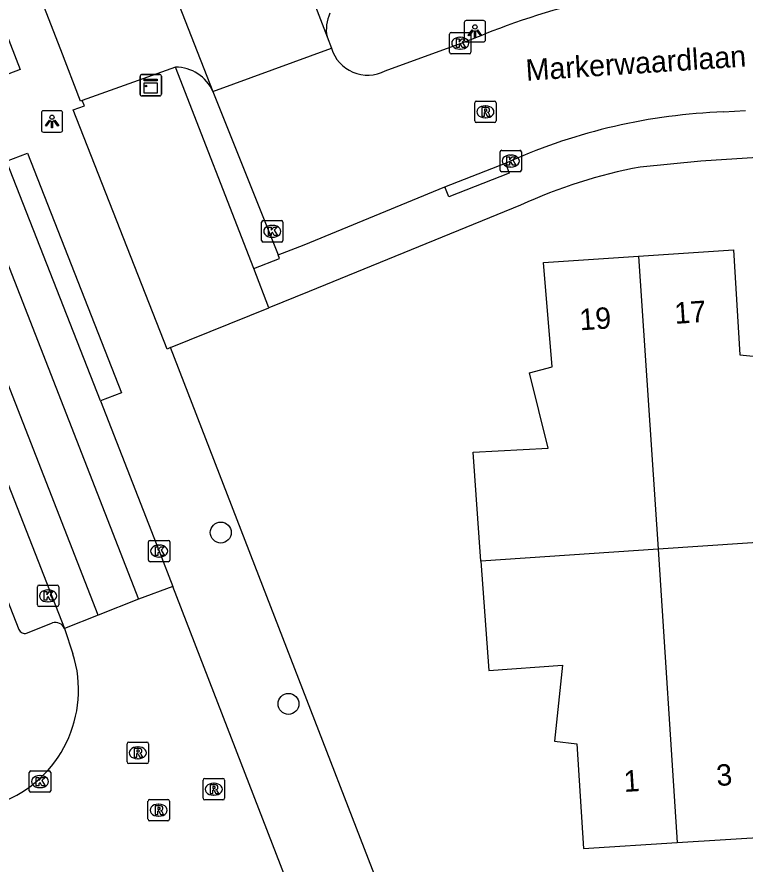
# Model space of a CAD drawing. Extents: x 159689 to 160786, y 387323 to 388339.
# Drawn here: x 160240.43 to 160274.51, y 387664.33 to 387703.95 of the extents above; entities that cross this region are included whole.
import ezdxf

# ---------------------------------------------------------------- set-up
doc = ezdxf.new("R2010")
doc.units = 0
for name, color, linetype in [('IMGEO_Boom', 7, 'Continuous'), ('IMGEO_Kast', 7, 'Continuous'), ('IMGEO_Kolk', 7, 'Continuous'), ('IMGEO_Lichtpunt', 7, 'Continuous'), ('IMGEO_Openbare_ruimte_label', 7, 'Continuous'), ('IMGEO_Pand', 7, 'Continuous'), ('IMGEO_Pand_nummerreeks', 7, 'Continuous'), ('IMGEO_Rijbaan_lokaal_gesloten', 7, 'Continuous'), ('IMGEO_Rijbaan_lokaal_open', 7, 'Continuous'), ('IMGEO_Rioolput', 7, 'Continuous'), ('IMGEO_Voetpad_open', 7, 'Continuous')]:
    doc.layers.add(name, color=color, linetype=linetype)

msp = doc.modelspace()

# ---------------------------------------------------------------- linework, layer by layer
at = {"layer": 'IMGEO_Boom'}
for centre in [(160249.974, 387679.833), (160253.142, 387671.818)]:
    msp.add_circle(centre, 0.489, dxfattribs=at)
at = {"layer": 'IMGEO_Kast'}
for p, q in [((160246.195, 387700.332), (160246.195, 387701.173)), ((160246.195, 387701.173), (160246.195, 387700.332)), ((160246.27, 387701.257), (160247.111, 387701.257)), ((160247.111, 387701.257), (160246.27, 387701.257)), ((160247.195, 387701.182), (160247.195, 387700.341)), ((160247.195, 387700.341), (160247.195, 387701.182)), ((160247.12, 387700.257), (160246.279, 387700.257)), ((160246.279, 387700.257), (160247.12, 387700.257))]:
    msp.add_line(p, q, dxfattribs=at)
for points in [[(160246.39, 387701.047), (160246.99, 387701.047), (160246.99, 387700.962), (160246.39, 387700.962), (160246.39, 387701.047)], [(160246.39, 387700.872), (160246.99, 387700.872), (160246.99, 387700.383), (160246.39, 387700.383), (160246.39, 387700.872)]]:
    msp.add_lwpolyline(points, dxfattribs=at)
msp.add_circle((160246.474, 387700.721), 0.0377, dxfattribs=at)
for centre, start, end in [((160246.273, 387701.179), 92.4484, 184.2845), ((160246.273, 387701.179), 92.4484, 184.2845), ((160247.117, 387701.179), 2.4484, 94.2845), ((160247.117, 387701.179), 2.4484, 94.2845), ((160246.273, 387700.335), 182.4484, 274.2845), ((160246.273, 387700.335), 182.4484, 274.2845), ((160247.117, 387700.335), 272.4484, 4.2845), ((160247.117, 387700.335), 272.4484, 4.2845)]:
    msp.add_arc(centre, 0.0779, start, end, dxfattribs=at)
at = {"layer": 'IMGEO_Kolk'}
for p, q in [((160260.68, 387702.298), (160260.68, 387703.15)), ((160260.755, 387703.224), (160261.607, 387703.224)), ((160261.681, 387703.15), (160261.681, 387702.298)), ((160261.168, 387703.004), (160261.193, 387703.004)), ((160261.191, 387702.444), (160261.166, 387702.444)), ((160261.607, 387702.224), (160260.755, 387702.224)), ((160263.045, 387696.787), (160263.045, 387697.639)), ((160263.12, 387697.713), (160263.972, 387697.713)), ((160263.533, 387697.493), (160263.558, 387697.493)), ((160264.046, 387697.639), (160264.046, 387696.787)), ((160263.972, 387696.713), (160263.12, 387696.713)), ((160263.556, 387696.933), (160263.531, 387696.933)), ((160251.882, 387693.497), (160251.882, 387694.349)), ((160251.957, 387694.423), (160252.809, 387694.423)), ((160252.883, 387694.349), (160252.883, 387693.497)), ((160252.37, 387694.203), (160252.395, 387694.203)), ((160252.393, 387693.643), (160252.368, 387693.643)), ((160252.809, 387693.423), (160251.957, 387693.423)), ((160246.591, 387678.54), (160246.591, 387679.392)), ((160246.666, 387679.466), (160247.518, 387679.466)), ((160247.592, 387679.392), (160247.592, 387678.54)), ((160247.079, 387679.246), (160247.104, 387679.246)), ((160247.102, 387678.686), (160247.077, 387678.686)), ((160247.518, 387678.466), (160246.666, 387678.466)), ((160241.392, 387676.445), (160241.392, 387677.297)), ((160241.467, 387677.371), (160242.319, 387677.371)), ((160242.393, 387677.297), (160242.393, 387676.445)), ((160241.88, 387677.151), (160241.905, 387677.151)), ((160241.903, 387676.591), (160241.878, 387676.591)), ((160242.319, 387676.371), (160241.467, 387676.371)), ((160241.013, 387667.756), (160241.013, 387668.608)), ((160241.088, 387668.682), (160241.94, 387668.682)), ((160242.014, 387668.608), (160242.014, 387667.756)), ((160241.501, 387668.462), (160241.526, 387668.462)), ((160241.524, 387667.902), (160241.499, 387667.902)), ((160241.94, 387667.682), (160241.088, 387667.682))]:
    msp.add_line(p, q, dxfattribs=at)
for points in [[(160260.68, 387702.298), (160260.68, 387703.15)], [(160260.755, 387703.224), (160261.607, 387703.224)], [(160261.681, 387703.15), (160261.681, 387702.298)], [(160261.001, 387702.924), (160261.124, 387702.924), (160261.124, 387702.773), (160261.254, 387702.924), (160261.418, 387702.924), (160261.272, 387702.773), (160261.425, 387702.524), (160261.273, 387702.524), (160261.188, 387702.688), (160261.124, 387702.621), (160261.124, 387702.524), (160261.001, 387702.524), (160261.001, 387702.924)], [(160261.607, 387702.224), (160260.755, 387702.224)], [(160263.045, 387696.787), (160263.045, 387697.639)], [(160263.12, 387697.713), (160263.972, 387697.713)], [(160264.046, 387697.639), (160264.046, 387696.787)], [(160263.366, 387697.413), (160263.489, 387697.413), (160263.489, 387697.262), (160263.619, 387697.413), (160263.783, 387697.413), (160263.637, 387697.262), (160263.79, 387697.013), (160263.638, 387697.013), (160263.553, 387697.177), (160263.489, 387697.11), (160263.489, 387697.013), (160263.366, 387697.013), (160263.366, 387697.413)], [(160263.972, 387696.713), (160263.12, 387696.713)], [(160251.882, 387693.497), (160251.882, 387694.349)], [(160251.957, 387694.423), (160252.809, 387694.423)], [(160252.883, 387694.349), (160252.883, 387693.497)], [(160252.203, 387694.123), (160252.326, 387694.123), (160252.326, 387693.972), (160252.456, 387694.123), (160252.62, 387694.123), (160252.474, 387693.972), (160252.627, 387693.723), (160252.475, 387693.723), (160252.39, 387693.887), (160252.326, 387693.82), (160252.326, 387693.723), (160252.203, 387693.723), (160252.203, 387694.123)], [(160252.809, 387693.423), (160251.957, 387693.423)], [(160246.591, 387678.54), (160246.591, 387679.392)], [(160246.666, 387679.466), (160247.518, 387679.466)], [(160247.592, 387679.392), (160247.592, 387678.54)], [(160246.912, 387679.166), (160247.035, 387679.166), (160247.035, 387679.015), (160247.165, 387679.166), (160247.329, 387679.166), (160247.183, 387679.015), (160247.336, 387678.766), (160247.184, 387678.766), (160247.099, 387678.93), (160247.035, 387678.863), (160247.035, 387678.766), (160246.912, 387678.766), (160246.912, 387679.166)], [(160247.518, 387678.466), (160246.666, 387678.466)], [(160241.392, 387676.445), (160241.392, 387677.297)], [(160241.467, 387677.371), (160242.319, 387677.371)], [(160242.393, 387677.297), (160242.393, 387676.445)], [(160241.713, 387677.071), (160241.836, 387677.071), (160241.836, 387676.92), (160241.966, 387677.071), (160242.13, 387677.071), (160241.984, 387676.92), (160242.137, 387676.671), (160241.985, 387676.671), (160241.9, 387676.835), (160241.836, 387676.768), (160241.836, 387676.671), (160241.713, 387676.671), (160241.713, 387677.071)], [(160242.319, 387676.371), (160241.467, 387676.371)], [(160241.013, 387667.756), (160241.013, 387668.608)], [(160241.088, 387668.682), (160241.94, 387668.682)], [(160242.014, 387668.608), (160242.014, 387667.756)], [(160241.334, 387668.382), (160241.457, 387668.382), (160241.457, 387668.231), (160241.587, 387668.382), (160241.751, 387668.382), (160241.605, 387668.231), (160241.758, 387667.982), (160241.606, 387667.982), (160241.521, 387668.146), (160241.457, 387668.079), (160241.457, 387667.982), (160241.334, 387667.982), (160241.334, 387668.382)], [(160241.94, 387667.682), (160241.088, 387667.682)]]:
    msp.add_lwpolyline(points, dxfattribs=at)
for centre, start, end in [((160260.757, 387703.148), 91.552, 178.448), ((160260.757, 387703.148), 91.552, 178.448), ((160261.605, 387703.148), 1.552, 88.448), ((160261.605, 387703.148), 1.552, 88.448), ((160260.757, 387702.3), 181.552, 268.448), ((160260.757, 387702.3), 181.552, 268.448), ((160261.605, 387702.3), 271.552, 358.448), ((160261.605, 387702.3), 271.552, 358.448), ((160263.122, 387697.637), 91.552, 178.448), ((160263.122, 387697.637), 91.552, 178.448), ((160263.97, 387697.637), 1.552, 88.448), ((160263.97, 387697.637), 1.552, 88.448), ((160263.122, 387696.789), 181.552, 268.448), ((160263.122, 387696.789), 181.552, 268.448), ((160263.97, 387696.789), 271.552, 358.448), ((160263.97, 387696.789), 271.552, 358.448), ((160251.959, 387694.347), 91.552, 178.448), ((160251.959, 387694.347), 91.552, 178.448), ((160252.807, 387694.347), 1.552, 88.448), ((160252.807, 387694.347), 1.552, 88.448), ((160251.959, 387693.499), 181.552, 268.448), ((160251.959, 387693.499), 181.552, 268.448), ((160252.807, 387693.499), 271.552, 358.448), ((160252.807, 387693.499), 271.552, 358.448), ((160246.668, 387679.39), 91.552, 178.448), ((160246.668, 387679.39), 91.552, 178.448), ((160247.516, 387679.39), 1.552, 88.448), ((160247.516, 387679.39), 1.552, 88.448), ((160246.668, 387678.542), 181.552, 268.448), ((160246.668, 387678.542), 181.552, 268.448), ((160247.516, 387678.542), 271.552, 358.448), ((160247.516, 387678.542), 271.552, 358.448), ((160241.469, 387677.295), 91.552, 178.448), ((160241.469, 387677.295), 91.552, 178.448), ((160242.317, 387677.295), 1.552, 88.448), ((160242.317, 387677.295), 1.552, 88.448), ((160241.469, 387676.447), 181.552, 268.448), ((160241.469, 387676.447), 181.552, 268.448), ((160242.317, 387676.447), 271.552, 358.448), ((160242.317, 387676.447), 271.552, 358.448), ((160241.09, 387668.606), 91.552, 178.448), ((160241.09, 387668.606), 91.552, 178.448), ((160241.938, 387668.606), 1.552, 88.448), ((160241.938, 387668.606), 1.552, 88.448), ((160241.09, 387667.758), 181.552, 268.448), ((160241.09, 387667.758), 181.552, 268.448), ((160241.938, 387667.758), 271.552, 358.448), ((160241.938, 387667.758), 271.552, 358.448)]:
    msp.add_arc(centre, 0.0765, start, end, dxfattribs=at)
for centre, major_axis, ratio, start_param, end_param in [((160261.167, 387702.724), (-0.387, 0.002), 0.722429, 4.712389, 7.853982), ((160261.192, 387702.724), (-0.39, 0.002), 0.717154, 1.570796, 4.712389), ((160263.532, 387697.213), (-0.387, 0.002), 0.722429, 4.712389, 7.853982), ((160263.557, 387697.213), (-0.39, 0.002), 0.717154, 1.570796, 4.712389), ((160252.369, 387693.923), (-0.387, 0.002), 0.722429, 4.712389, 7.853982), ((160252.394, 387693.923), (-0.39, 0.002), 0.717154, 1.570796, 4.712389), ((160247.078, 387678.966), (-0.387, 0.002), 0.722429, 4.712389, 7.853982), ((160247.103, 387678.966), (-0.39, 0.002), 0.717154, 1.570796, 4.712389), ((160241.879, 387676.871), (-0.387, 0.002), 0.722429, 4.712389, 7.853982), ((160241.904, 387676.871), (-0.39, 0.002), 0.717154, 1.570796, 4.712389), ((160241.5, 387668.182), (-0.387, 0.002), 0.722429, 4.712389, 7.853982), ((160241.525, 387668.182), (-0.39, 0.002), 0.717154, 1.570796, 4.712389)]:
    msp.add_ellipse(centre, major_axis=major_axis, ratio=ratio, start_param=start_param, end_param=end_param, dxfattribs=at)
at = {"layer": 'IMGEO_Lichtpunt'}
for p, q in [((160261.369, 387703.689), (160261.369, 387702.882)), ((160261.369, 387703.689), (160261.369, 387702.882)), ((160262.271, 387703.784), (160261.463, 387703.784)), ((160262.271, 387703.784), (160261.463, 387703.784)), ((160262.365, 387702.882), (160262.365, 387703.689)), ((160262.365, 387702.882), (160262.365, 387703.689)), ((160261.463, 387702.788), (160262.271, 387702.788)), ((160261.463, 387702.788), (160262.271, 387702.788)), ((160242.48, 387699.561), (160241.672, 387699.561)), ((160242.48, 387699.561), (160241.672, 387699.561)), ((160241.578, 387699.466), (160241.578, 387698.659)), ((160241.578, 387699.466), (160241.578, 387698.659)), ((160242.574, 387698.659), (160242.574, 387699.466)), ((160242.574, 387698.659), (160242.574, 387699.466)), ((160241.672, 387698.565), (160242.48, 387698.565)), ((160241.672, 387698.565), (160242.48, 387698.565))]:
    msp.add_line(p, q, dxfattribs=at)
for points in [[(160261.743, 387703.353), (160261.782, 387703.325), (160261.594, 387703.063), (160261.556, 387703.09), (160261.743, 387703.353)], [(160261.845, 387703.305), (160261.892, 387703.305), (160261.892, 387702.983), (160261.845, 387702.983), (160261.845, 387703.305)], [(160261.955, 387703.325), (160261.993, 387703.352), (160262.18, 387703.09), (160262.141, 387703.062), (160261.955, 387703.325)], [(160241.952, 387699.13), (160241.991, 387699.102), (160241.803, 387698.84), (160241.765, 387698.867), (160241.952, 387699.13)], [(160242.054, 387699.082), (160242.101, 387699.082), (160242.101, 387698.76), (160242.054, 387698.76), (160242.054, 387699.082)], [(160242.164, 387699.102), (160242.202, 387699.129), (160242.389, 387698.867), (160242.35, 387698.839), (160242.164, 387699.102)]]:
    msp.add_lwpolyline(points, dxfattribs=at)
for centre in [(160261.868, 387703.487), (160242.077, 387699.264)]:
    msp.add_circle(centre, 0.0994, dxfattribs=at)
for centre, start, end in [((160261.463, 387703.689), 90, 180), ((160261.463, 387703.689), 90, 180), ((160262.271, 387703.689), 0, 90), ((160262.271, 387703.689), 0, 90), ((160261.463, 387702.882), 180, 270), ((160261.463, 387702.882), 180, 270), ((160262.271, 387702.882), 270, 0), ((160262.271, 387702.882), 270, 360), ((160241.672, 387699.466), 90, 180), ((160241.672, 387699.466), 90, 180), ((160242.48, 387699.466), 0, 90), ((160242.48, 387699.466), 0, 90), ((160241.672, 387698.659), 180, 270), ((160241.672, 387698.659), 180, 270), ((160242.48, 387698.659), 270, 0), ((160242.48, 387698.659), 270, 360)]:
    msp.add_arc(centre, 0.0946, start, end, dxfattribs=at)
at = {"layer": 'IMGEO_Pand'}
for points in [[(160262.152, 387678.49), (160261.791, 387683.596), (160265.291, 387683.777), (160264.427, 387687.301), (160265.481, 387687.587), (160265.081, 387692.462), (160269.518, 387692.763)], [(160269.518, 387692.763), (160273.969, 387693.065), (160274.266, 387688.154), (160275.357, 387688.043), (160274.973, 387684.444), (160278.24, 387684.676)], [(160269.518, 387692.763), (160270.438, 387679.049)], [(160278.572, 387679.596), (160270.438, 387679.049)], [(160270.438, 387679.049), (160262.152, 387678.49)], [(160270.438, 387679.049), (160271.326, 387665.328)], [(160262.152, 387678.49), (160262.512, 387673.385), (160265.969, 387673.637), (160265.588, 387670.067), (160266.642, 387669.957), (160266.955, 387665.048), (160271.326, 387665.328)], [(160271.326, 387665.328), (160275.855, 387665.618), (160275.528, 387670.565), (160276.538, 387670.801), (160275.701, 387674.28), (160278.922, 387674.499)]]:
    msp.add_lwpolyline(points, dxfattribs=at)
at = {"layer": 'IMGEO_Rijbaan_lokaal_gesloten'}
for points in [[(160228.949, 387720.726), (160246.127, 387676.714)], [(160244.238, 387675.971), (160227.057, 387719.979)], [(160225.489, 387719.207), (160242.662, 387675.341)], [(160244.347, 387685.995), (160239.942, 387697.202)], [(160244.347, 387685.995), (160247.092, 387678.966), (160247.737, 387677.314)]]:
    msp.add_lwpolyline(points, dxfattribs=at)
at = {"layer": 'IMGEO_Rijbaan_lokaal_open'}
for points in [[(160232.413, 387744.322), (160249.608, 387700.47)], [(160247.387, 387722.691), (160254.947, 387703.026)], [(160257.668, 387701.427), (160261.394, 387702.785), (160262.316, 387703.145)], [(160254.947, 387703.026), (160255.152, 387702.491)], [(160249.608, 387700.47), (160255.152, 387702.491)], [(160249.608, 387700.47), (160252.657, 387692.825)], [(160273.507, 387699.509), (160274.524, 387699.576)], [(160260.459, 387695.999), (160263.294, 387697.113)], [(160263.294, 387697.113), (160263.52, 387697.202)], [(160252.657, 387692.825), (160253.874, 387693.293), (160260.459, 387695.999)], [(160247.737, 387677.314), (160246.127, 387676.714)], [(160255.199, 387658.02), (160254.498, 387659.813), (160247.737, 387677.314)], [(160246.127, 387676.714), (160244.238, 387675.971)], [(160244.238, 387675.971), (160242.662, 387675.341)], [(160242.662, 387675.341), (160243.057, 387674.164)]]:
    msp.add_lwpolyline(points, dxfattribs=at)
for centre, radius, start, end in [((160275.058, 387671.354), 34.249, 101.755, 111.8404), ((160256.65, 387703.367), 1.737, 154.2295, 191.3146), ((160256.857, 387703.016), 1.784, 197.1179, 297.0357), ((160274.489, 387672.487), 27.04, 92.0817, 113.9327), ((160237.665, 387672.476), 5.65, 290.8262, 17.3802)]:
    msp.add_arc(centre, radius, start, end, dxfattribs=at)
at = {"layer": 'IMGEO_Rioolput'}
for p, q in [((160261.859, 387699.088), (160261.859, 387699.94)), ((160261.934, 387700.014), (160262.786, 387700.014)), ((160262.86, 387699.94), (160262.86, 387699.088)), ((160262.347, 387699.794), (160262.372, 387699.794)), ((160262.37, 387699.234), (160262.345, 387699.234)), ((160262.786, 387699.014), (160261.934, 387699.014)), ((160245.59, 387669.104), (160245.59, 387669.956)), ((160245.665, 387670.03), (160246.517, 387670.03)), ((160246.078, 387669.81), (160246.103, 387669.81)), ((160246.591, 387669.956), (160246.591, 387669.104)), ((160246.517, 387669.03), (160245.665, 387669.03)), ((160246.101, 387669.25), (160246.076, 387669.25)), ((160249.146, 387667.401), (160249.146, 387668.253)), ((160249.221, 387668.327), (160250.073, 387668.327)), ((160250.147, 387668.253), (160250.147, 387667.401)), ((160249.634, 387668.107), (160249.659, 387668.107)), ((160249.657, 387667.547), (160249.632, 387667.547)), ((160246.568, 387666.419), (160246.568, 387667.271)), ((160246.643, 387667.345), (160247.495, 387667.345)), ((160247.056, 387667.125), (160247.081, 387667.125)), ((160247.569, 387667.271), (160247.569, 387666.419)), ((160250.073, 387667.327), (160249.221, 387667.327)), ((160247.495, 387666.345), (160246.643, 387666.345)), ((160247.079, 387666.565), (160247.054, 387666.565))]:
    msp.add_line(p, q, dxfattribs=at)
for points in [[(160261.859, 387699.088), (160261.859, 387699.94)], [(160261.934, 387700.014), (160262.786, 387700.014)], [(160262.86, 387699.94), (160262.86, 387699.088)], [(160262.448, 387699.712), (160262.196, 387699.714), (160262.196, 387699.314)], [(160262.196, 387699.314), (160262.32, 387699.314), (160262.32, 387699.476), (160262.331, 387699.476)], [(160262.374, 387699.633), (160262.32, 387699.633), (160262.32, 387699.552)], [(160262.32, 387699.552), (160262.372, 387699.552)], [(160262.378, 387699.447), (160262.449, 387699.314), (160262.589, 387699.314), (160262.524, 387699.44)], [(160262.786, 387699.014), (160261.934, 387699.014)], [(160245.59, 387669.104), (160245.59, 387669.956)], [(160245.665, 387670.03), (160246.517, 387670.03)], [(160246.591, 387669.956), (160246.591, 387669.104)], [(160246.179, 387669.728), (160245.927, 387669.73), (160245.927, 387669.33)], [(160245.927, 387669.33), (160246.051, 387669.33), (160246.051, 387669.492), (160246.062, 387669.492)], [(160246.105, 387669.649), (160246.051, 387669.649), (160246.051, 387669.568)], [(160246.051, 387669.568), (160246.103, 387669.568)], [(160246.109, 387669.463), (160246.18, 387669.33), (160246.32, 387669.33), (160246.255, 387669.456)], [(160246.517, 387669.03), (160245.665, 387669.03)], [(160249.146, 387667.401), (160249.146, 387668.253)], [(160249.221, 387668.327), (160250.073, 387668.327)], [(160250.147, 387668.253), (160250.147, 387667.401)], [(160249.735, 387668.025), (160249.483, 387668.027), (160249.483, 387667.627)], [(160249.483, 387667.627), (160249.607, 387667.627), (160249.607, 387667.789), (160249.618, 387667.789)], [(160249.661, 387667.946), (160249.607, 387667.946), (160249.607, 387667.865)], [(160249.607, 387667.865), (160249.659, 387667.865)], [(160249.665, 387667.76), (160249.736, 387667.627), (160249.876, 387667.627), (160249.811, 387667.753)], [(160246.568, 387666.419), (160246.568, 387667.271)], [(160246.643, 387667.345), (160247.495, 387667.345)], [(160247.157, 387667.043), (160246.905, 387667.045), (160246.905, 387666.645)], [(160247.569, 387667.271), (160247.569, 387666.419)], [(160250.073, 387667.327), (160249.221, 387667.327)], [(160246.905, 387666.645), (160247.029, 387666.645), (160247.029, 387666.807), (160247.04, 387666.807)], [(160247.083, 387666.964), (160247.029, 387666.964), (160247.029, 387666.883)], [(160247.029, 387666.883), (160247.081, 387666.883)], [(160247.087, 387666.778), (160247.158, 387666.645), (160247.298, 387666.645), (160247.233, 387666.771)], [(160247.495, 387666.345), (160246.643, 387666.345)]]:
    msp.add_lwpolyline(points, dxfattribs=at)
for centre, radius, start, end in [((160261.936, 387699.938), 0.0765, 91.552, 178.448), ((160261.936, 387699.938), 0.0765, 91.552, 178.448), ((160262.784, 387699.938), 0.0765, 1.552, 88.448), ((160262.784, 387699.938), 0.0765, 1.552, 88.448), ((160262.33, 387699.423), 0.0533, 26.0293, 88.6989), ((160262.356, 387699.741), 0.19, 274.7715, 282.9687), ((160262.38, 387699.537), 0.0964, 77.0061, 93.1865), ((160262.394, 387699.594), 0.0378, 276.6634, 79.6772), ((160262.447, 387699.602), 0.109, 350.3612, 89.416), ((160262.445, 387699.602), 0.112, 277.5842, 350.9817), ((160262.429, 387699.387), 0.108, 29.5134, 73.7905), ((160261.936, 387699.09), 0.0765, 181.552, 268.448), ((160261.936, 387699.09), 0.0765, 181.552, 268.448), ((160262.784, 387699.09), 0.0765, 271.552, 358.448), ((160262.784, 387699.09), 0.0765, 271.552, 358.448), ((160245.667, 387669.954), 0.0765, 91.552, 178.448), ((160245.667, 387669.954), 0.0765, 91.552, 178.448), ((160246.515, 387669.954), 0.0765, 1.552, 88.448), ((160246.515, 387669.954), 0.0765, 1.552, 88.448), ((160246.061, 387669.439), 0.0533, 26.0293, 88.6989), ((160246.087, 387669.757), 0.19, 274.7715, 282.9687), ((160246.111, 387669.553), 0.0964, 77.0061, 93.1865), ((160246.125, 387669.61), 0.0378, 276.6634, 79.6772), ((160246.178, 387669.618), 0.109, 350.3612, 89.416), ((160246.176, 387669.618), 0.112, 277.5842, 350.9817), ((160246.16, 387669.403), 0.108, 29.5134, 73.7905), ((160245.667, 387669.106), 0.0765, 181.552, 268.448), ((160245.667, 387669.106), 0.0765, 181.552, 268.448), ((160246.515, 387669.106), 0.0765, 271.552, 358.448), ((160246.515, 387669.106), 0.0765, 271.552, 358.448), ((160249.223, 387668.251), 0.0765, 91.552, 178.448), ((160249.223, 387668.251), 0.0765, 91.552, 178.448), ((160250.071, 387668.251), 0.0765, 1.552, 88.448), ((160250.071, 387668.251), 0.0765, 1.552, 88.448), ((160249.617, 387667.736), 0.0533, 26.0293, 88.6989), ((160249.643, 387668.054), 0.19, 274.7715, 282.9687), ((160249.667, 387667.85), 0.0964, 77.0061, 93.1865), ((160249.681, 387667.907), 0.0378, 276.6634, 79.6772), ((160249.734, 387667.915), 0.109, 350.3612, 89.416), ((160249.732, 387667.915), 0.112, 277.5842, 350.9817), ((160249.716, 387667.7), 0.108, 29.5134, 73.7905), ((160249.223, 387667.403), 0.0765, 181.552, 268.448), ((160249.223, 387667.403), 0.0765, 181.552, 268.448), ((160250.071, 387667.403), 0.0765, 271.552, 358.448), ((160250.071, 387667.403), 0.0765, 271.552, 358.448), ((160246.645, 387667.269), 0.0765, 91.552, 178.448), ((160246.645, 387667.269), 0.0765, 91.552, 178.448), ((160247.156, 387666.933), 0.109, 350.3612, 89.416), ((160247.493, 387667.269), 0.0765, 1.552, 88.448), ((160247.493, 387667.269), 0.0765, 1.552, 88.448), ((160247.039, 387666.754), 0.0533, 26.0293, 88.6989), ((160247.065, 387667.072), 0.19, 274.7715, 282.9687), ((160247.089, 387666.868), 0.0964, 77.0061, 93.1865), ((160247.103, 387666.925), 0.0378, 276.6634, 79.6772), ((160247.154, 387666.933), 0.112, 277.5842, 350.9817), ((160247.138, 387666.718), 0.108, 29.5134, 73.7905), ((160246.645, 387666.421), 0.0765, 181.552, 268.448), ((160246.645, 387666.421), 0.0765, 181.552, 268.448), ((160247.493, 387666.421), 0.0765, 271.552, 358.448), ((160247.493, 387666.421), 0.0765, 271.552, 358.448)]:
    msp.add_arc(centre, radius, start, end, dxfattribs=at)
for centre, major_axis, ratio, start_param, end_param in [((160262.346, 387699.514), (-0.387, 0.002), 0.722429, 4.712389, 7.853982), ((160262.371, 387699.514), (-0.39, 0.002), 0.717154, 1.570796, 4.712389), ((160246.077, 387669.53), (-0.387, 0.002), 0.722429, 4.712389, 7.853982), ((160246.102, 387669.53), (-0.39, 0.002), 0.717154, 1.570796, 4.712389), ((160249.633, 387667.827), (-0.387, 0.002), 0.722429, 4.712389, 7.853982), ((160249.658, 387667.827), (-0.39, 0.002), 0.717154, 1.570796, 4.712389), ((160247.055, 387666.845), (-0.387, 0.002), 0.722429, 4.712389, 7.853982), ((160247.08, 387666.845), (-0.39, 0.002), 0.717154, 1.570796, 4.712389)]:
    msp.add_ellipse(centre, major_axis=major_axis, ratio=ratio, start_param=start_param, end_param=end_param, dxfattribs=at)
at = {"layer": 'IMGEO_Voetpad_open'}
for points in [[(160243.491, 387700.039), (160243.412, 387700.011), (160242.485, 387702.42), (160227.575, 387740.708), (160231.255, 387742.166)], [(160223.862, 387717.866), (160240.529, 387675.303)], [(160239.585, 387703.541), (160239.871, 387703.347), (160240.584, 387701.497), (160238.58, 387700.733)], [(160247.852, 387701.601), (160243.491, 387700.039)], [(160251.524, 387692.183), (160247.852, 387701.601)], [(160247.614, 387688.491), (160247.469, 387688.419), (160243.07, 387699.611), (160243.593, 387699.791), (160243.491, 387700.039)], [(160303.118, 387699.192), (160288.858, 387698.27), (160272.439, 387697.208), (160269.598, 387696.933)], [(160239.942, 387697.202), (160240.924, 387697.578), (160245.328, 387686.376), (160244.347, 387685.995)], [(160263.294, 387697.113), (160263.476, 387696.648), (160260.641, 387695.534), (160260.459, 387695.999)], [(160264.009, 387695.148), (160254.115, 387691.104), (160252.221, 387690.349)], [(160251.524, 387692.183), (160252.724, 387692.657), (160252.657, 387692.825)], [(160252.221, 387690.349), (160251.524, 387692.183)], [(160247.614, 387688.491), (160252.221, 387690.349)], [(160259.252, 387658.783), (160259.137, 387658.746), (160251.749, 387677.813), (160247.614, 387688.491)], [(160240.889, 387675.132), (160242.095, 387675.602)]]:
    msp.add_lwpolyline(points, dxfattribs=at)
for centre, radius, start, end in [((160247.864, 387699.691), 1.91, 24.0677, 90.3629), ((160274.214, 387672.836), 24.535, 100.8451, 114.5795), ((160240.793, 387675.395), 0.28, 199.224, 289.9605), ((160242.24, 387675.171), 0.455, 21.9667, 108.5984)]:
    msp.add_arc(centre, radius, start, end, dxfattribs=at)

# ---------------------------------------------------------------- texts
at = {"layer": 'IMGEO_Openbare_ruimte_label'}
msp.add_text('Markerwaardlaan', height=1, rotation=3.7264, dxfattribs=at).set_placement((160264.276, 387700.965))
at = {"layer": 'IMGEO_Pand_nummerreeks'}
for s, rotation, p in [('19', 3.8812, (160266.791, 387689.29)), ('17', 3.8812, (160271.235, 387689.592)), ('3', 3.6645, (160273.195, 387667.973)), ('1', 3.6645, (160268.859, 387667.695))]:
    msp.add_text(s, height=1, rotation=rotation, dxfattribs=at).set_placement(p)

doc.saveas('drawing.dxf')
